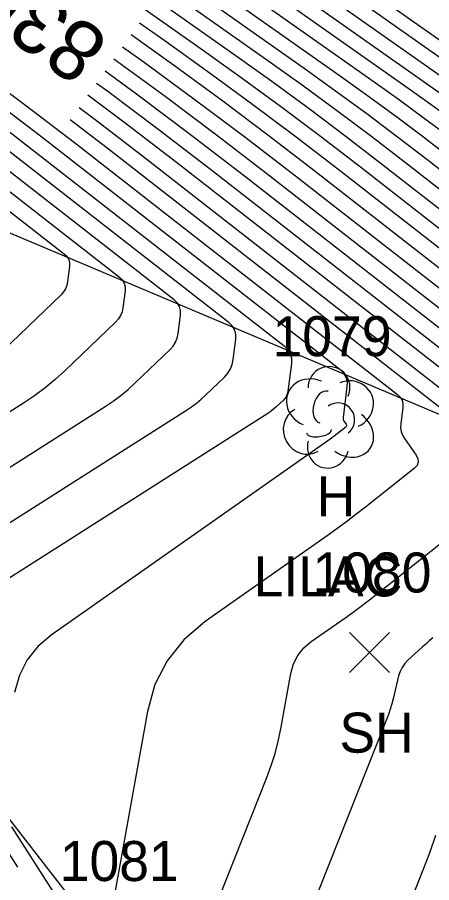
# Model space of a CAD drawing. Extents: x 1650836 to 1652450, y 332578 to 333908.
# Drawn here: x 1651857.58 to 1651878.29, y 332846.53 to 332889.77 of the extents above; entities that cross this region are included whole.
import ezdxf

# ---------------------------------------------------------------- set-up
doc = ezdxf.new("R2010")
doc.units = 0
for name, color, linetype in [('L_A', 7, 'Continuous'), ('L_C', 7, 'Continuous'), ('L_I', 7, 'Continuous'), ('L_TIC', 7, 'Continuous'), ('LELB', 7, 'Continuous'), ('LSOGCMA', 7, 'Continuous'), ('LSOGCMA_T', 7, 'Continuous'), ('LSOGCMI', 7, 'Continuous'), ('LSOGP', 7, 'Continuous'), ('LTD', 7, 'Continuous')]:
    doc.layers.add(name, color=color, linetype=linetype)

msp = doc.modelspace()

# ---------------------------------------------------------------- linework, layer by layer
at = {"layer": 'L_TIC'}
for points in [[(1651874.189, 332857.029), (1651876.189, 332859.029)], [(1651876.189, 332857.029), (1651874.189, 332859.029)]]:
    msp.add_lwpolyline(points, dxfattribs=at)
at = {"layer": 'LELB'}
msp.add_lwpolyline([(1651981.067, 332787.388), (1651974.596, 332810.786), (1651972.976, 332830.46), (1651956.891, 332837.411), (1651913.583, 332855.638), (1651885.106, 332867.214), (1651834.429, 332888.588)], dxfattribs=at)
at = {"layer": 'LSOGCMA'}
for points in [[(1651911.748, 332858.275), (1651911.497, 332858.472), (1651910.953, 332858.899), (1651910.409, 332859.326), (1651909.864, 332859.754), (1651909.32, 332860.181), (1651890.123, 332875.244), (1651888.907, 332876.197), (1651887.691, 332877.149), (1651886.474, 332878.099), (1651885.256, 332879.049), (1651880.382, 332882.846), (1651879.158, 332883.788), (1651877.923, 332884.715), (1651876.676, 332885.627), (1651875.419, 332886.523), (1651848.21, 332905.675)], [(1651861.974, 332887.087), (1651863.533, 332885.947), (1651866.245, 332883.913), (1651868.932, 332881.845), (1651884.308, 332869.865)], [(1651851.933, 332885.167), (1651862.682, 332876.792), (1651862.826, 332876.651), (1651862.921, 332876.489), (1651862.967, 332876.308), (1651862.965, 332876.106), (1651862.857, 332875.258), (1651862.814, 332875.054), (1651862.739, 332874.866), (1651862.632, 332874.695), (1651862.494, 332874.539), (1651859.956, 332872.109), (1651859.472, 332871.668), (1651858.968, 332871.252), (1651858.444, 332870.861), (1651857.899, 332870.496), (1651847.795, 332864.071)]]:
    msp.add_lwpolyline(points, dxfattribs=at)
at = {"layer": 'LSOGCMI'}
for points in [[(1651845.912, 332905.525), (1651871.913, 332887.223), (1651873.486, 332886.101), (1651875.044, 332884.961), (1651876.589, 332883.802), (1651878.12, 332882.624), (1651884.215, 332877.875), (1651885.739, 332876.687), (1651887.261, 332875.498), (1651888.782, 332874.308), (1651890.302, 332873.116), (1651910.444, 332857.312)], [(1651847.061, 332905.6), (1651873.666, 332886.873), (1651875.081, 332885.864), (1651876.484, 332884.838), (1651877.874, 332883.795), (1651879.251, 332882.735), (1651884.735, 332878.462), (1651886.106, 332877.393), (1651887.476, 332876.323), (1651888.845, 332875.252), (1651890.213, 332874.18), (1651911.096, 332857.794)], [(1651912.399, 332858.755), (1651909.768, 332860.822), (1651908.772, 332861.604), (1651907.776, 332862.385), (1651906.781, 332863.167), (1651905.785, 332863.948), (1651890.033, 332876.308), (1651888.97, 332877.141), (1651887.906, 332877.974), (1651886.841, 332878.805), (1651885.776, 332879.636), (1651881.513, 332882.958), (1651880.442, 332883.781), (1651879.362, 332884.592), (1651878.272, 332885.389), (1651877.172, 332886.173), (1651849.359, 332905.751)], [(1651851.136, 332905.867), (1651851.012, 332905.705), (1651851.086, 332905.478), (1651851.378, 332905.214), (1651878.925, 332885.824), (1651879.867, 332885.152), (1651880.801, 332884.469), (1651881.727, 332883.774), (1651882.644, 332883.069), (1651886.296, 332880.223), (1651887.209, 332879.511), (1651888.121, 332878.799), (1651889.032, 332878.086), (1651889.943, 332877.372), (1651902.25, 332867.715), (1651903.697, 332866.58), (1651905.144, 332865.444), (1651906.591, 332864.308), (1651908.038, 332863.172), (1651913.05, 332859.236)], [(1651845.989, 332904.586), (1651870.16, 332887.572), (1651871.89, 332886.339), (1651873.605, 332885.084), (1651875.305, 332883.809), (1651876.989, 332882.513), (1651883.695, 332877.288)], [(1651846.171, 332903.574), (1651868.407, 332887.922), (1651870.295, 332886.576), (1651872.166, 332885.207), (1651874.021, 332883.816), (1651875.858, 332882.402), (1651883.175, 332876.701)], [(1651846.352, 332902.563), (1651866.654, 332888.272), (1651868.7, 332886.813), (1651870.727, 332885.33), (1651872.736, 332883.823), (1651874.727, 332882.291), (1651882.655, 332876.114), (1651884.636, 332874.569), (1651886.616, 332873.023), (1651888.595, 332871.474), (1651890.572, 332869.924), (1651903.158, 332860.049), (1651903.379, 332859.862), (1651903.587, 332859.662), (1651903.779, 332859.447), (1651903.957, 332859.218), (1651904.641, 332858.276), (1651904.789, 332858.033), (1651904.894, 332857.777), (1651904.953, 332857.507), (1651904.969, 332857.223), (1651904.684, 332845.065)], [(1651857.738, 332901.621), (1651880.678, 332885.474), (1651881.462, 332884.915), (1651882.24, 332884.346), (1651883.011, 332883.767), (1651883.775, 332883.18), (1651886.816, 332880.81), (1651887.576, 332880.218), (1651888.336, 332879.624), (1651889.095, 332879.03), (1651889.853, 332878.435), (1651898.968, 332871.284), (1651900.74, 332869.893), (1651902.512, 332868.503), (1651904.283, 332867.112), (1651906.055, 332865.721), (1651913.701, 332859.717)], [(1651914.352, 332860.197), (1651902.711, 332869.338), (1651901.295, 332870.45), (1651899.88, 332871.561), (1651898.464, 332872.673), (1651897.048, 332873.784), (1651889.763, 332879.499), (1651889.157, 332879.975), (1651888.55, 332880.449), (1651887.943, 332880.924), (1651887.336, 332881.397), (1651884.906, 332883.291), (1651884.295, 332883.761), (1651883.679, 332884.223), (1651883.058, 332884.677), (1651882.431, 332885.124), (1651864.098, 332898.029)], [(1651870.458, 332894.436), (1651884.184, 332884.775), (1651884.653, 332884.44), (1651885.118, 332884.1), (1651885.579, 332883.754), (1651886.036, 332883.402), (1651887.856, 332881.984), (1651888.311, 332881.63), (1651888.765, 332881.275), (1651889.22, 332880.919), (1651889.673, 332880.563), (1651895.127, 332876.284), (1651896.187, 332875.452), (1651897.247, 332874.62), (1651898.307, 332873.788), (1651899.367, 332872.956), (1651917.33, 332858.851)], [(1651882.748, 332875.049), (1651873.596, 332882.18), (1651871.452, 332883.83), (1651869.288, 332885.453), (1651867.104, 332887.051), (1651864.901, 332888.621), (1651863.686, 332889.477)], [(1651883.138, 332873.753), (1651872.465, 332882.069), (1651870.168, 332883.837), (1651867.849, 332885.576), (1651865.509, 332887.288), (1651863.264, 332888.888)], [(1651862.838, 332888.293), (1651863.914, 332887.525), (1651866.41, 332885.7), (1651868.883, 332883.844), (1651871.334, 332881.958), (1651883.528, 332872.457)], [(1651862.41, 332887.696), (1651864.971, 332885.823), (1651867.599, 332883.851), (1651870.204, 332881.847), (1651883.918, 332871.161)], [(1651856.363, 332886.598), (1651858.407, 332885.064), (1651860.433, 332883.506), (1651876.58, 332870.925), (1651876.717, 332870.79), (1651876.808, 332870.636), (1651876.853, 332870.462), (1651876.85, 332870.269), (1651876.747, 332869.458), (1651876.739, 332869.26), (1651876.767, 332869.071), (1651876.831, 332868.891), (1651876.931, 332868.719), (1651877.511, 332867.897), (1651877.607, 332867.71), (1651877.622, 332867.535), (1651877.558, 332867.371), (1651877.413, 332867.219), (1651874.978, 332865.287), (1651874.508, 332864.92), (1651874.033, 332864.559), (1651873.553, 332864.206), (1651873.067, 332863.86), (1651866.964, 332859.575), (1651865.9, 332858.673), (1651865.066, 332857.624), (1651864.463, 332856.426), (1651864.091, 332855.082), (1651862.05, 332843.812)], [(1651861.542, 332886.484), (1651862.099, 332886.077), (1651864.677, 332884.143), (1651867.233, 332882.177), (1651884.698, 332868.569), (1651885.014, 332868.322), (1651885.33, 332868.076), (1651885.646, 332867.829), (1651885.961, 332867.582), (1651887.222, 332866.592), (1651887.527, 332866.335), (1651887.812, 332866.059), (1651888.077, 332865.764), (1651888.323, 332865.449), (1651891.379, 332861.233), (1651891.38, 332861.229), (1651891.38, 332861.224), (1651891.379, 332861.222), (1651885.613, 332855.96), (1651884.733, 332855.034), (1651884.018, 332854.012), (1651883.466, 332852.892), (1651883.079, 332851.676), (1651881.536, 332845.295)], [(1651885.088, 332867.273), (1651865.533, 332882.509), (1651863.11, 332884.373), (1651861.107, 332885.876)], [(1651850.233, 332885.499), (1651859.938, 332877.938), (1651860.068, 332877.81), (1651860.154, 332877.664), (1651860.196, 332877.5), (1651860.193, 332877.318), (1651860.096, 332876.553), (1651860.057, 332876.369), (1651859.99, 332876.199), (1651859.893, 332876.044), (1651859.768, 332875.903), (1651856.44, 332872.717)], [(1651856.84, 332885.295), (1651858.733, 332883.838), (1651873.694, 332872.181), (1651873.878, 332872.001), (1651874, 332871.794), (1651874.059, 332871.561), (1651874.056, 332871.303), (1651873.861, 332869.771), (1651873.859, 332869.724), (1651873.865, 332869.68), (1651873.881, 332869.637), (1651873.904, 332869.596), (1651874.016, 332869.438), (1651874.035, 332869.4), (1651874.039, 332869.364), (1651874.025, 332869.33), (1651873.996, 332869.299), (1651873.496, 332868.903), (1651873.4, 332868.828), (1651873.302, 332868.754), (1651873.204, 332868.681), (1651873.104, 332868.61), (1651859.278, 332858.903), (1651858.599, 332858.328), (1651858.068, 332857.659), (1651857.684, 332856.896), (1651857.446, 332856.039)], [(1651860.666, 332885.261), (1651861.542, 332884.604), (1651863.833, 332882.841), (1651882.351, 332868.413)], [(1651848.832, 332861.968), (1651861.965, 332870.32), (1651862.364, 332870.587), (1651862.748, 332870.873), (1651863.118, 332871.178), (1651863.473, 332871.502), (1651865.22, 332873.174), (1651865.371, 332873.345), (1651865.488, 332873.534), (1651865.57, 332873.74), (1651865.617, 332873.964), (1651865.736, 332874.894), (1651865.739, 332875.115), (1651865.688, 332875.314), (1651865.584, 332875.492), (1651865.426, 332875.647), (1651853.633, 332884.835)], [(1651849.868, 332859.865), (1651866.031, 332870.143), (1651866.285, 332870.313), (1651866.529, 332870.495), (1651866.763, 332870.689), (1651866.989, 332870.894), (1651867.945, 332871.81), (1651868.11, 332871.996), (1651868.238, 332872.201), (1651868.327, 332872.425), (1651868.378, 332872.669), (1651868.507, 332873.681), (1651868.511, 332873.922), (1651868.455, 332874.139), (1651868.342, 332874.332), (1651868.17, 332874.501), (1651855.333, 332884.503)], [(1651879.465, 332869.669), (1651862.133, 332883.174), (1651860.223, 332884.643)], [(1651857.033, 332884.17), (1651870.913, 332873.356), (1651871.099, 332873.173), (1651871.222, 332872.964), (1651871.282, 332872.73), (1651871.279, 332872.469), (1651871.102, 332871.085), (1651871.076, 332870.961), (1651871.031, 332870.847), (1651870.966, 332870.742), (1651870.881, 332870.647), (1651870.505, 332870.287), (1651870.409, 332870.199), (1651870.309, 332870.117), (1651870.205, 332870.039), (1651870.097, 332869.967), (1651851.136, 332857.909)], [(1651865.669, 332840.745), (1651870.055, 332851.784), (1651870.276, 332852.381), (1651870.465, 332852.987), (1651870.625, 332853.602), (1651870.754, 332854.225), (1651871.253, 332856.984), (1651871.385, 332857.461), (1651871.599, 332857.885), (1651871.895, 332858.258), (1651872.272, 332858.578), (1651873.946, 332859.752), (1651874.362, 332860.049), (1651874.774, 332860.352), (1651875.181, 332860.661), (1651875.584, 332860.975), (1651880.831, 332865.138)], [(1651878.356, 332858.77), (1651878.173, 332858.614), (1651877.993, 332858.456), (1651877.814, 332858.296), (1651877.106, 332857.65), (1651876.944, 332857.479), (1651876.812, 332857.291), (1651876.71, 332857.084), (1651876.639, 332856.86), (1651876.365, 332855.725), (1651876.296, 332855.46), (1651876.217, 332855.198), (1651876.13, 332854.938), (1651876.033, 332854.682), (1651869.374, 332837.921)], [(1651850.941, 332857.718), (1651857.592, 332847.3)], [(1651857.29, 332849.321), (1651859.766, 332845.442)], [(1651873.078, 332835.097), (1651877.907, 332847.251), (1651878.219, 332848.077), (1651878.501, 332848.913)]]:
    msp.add_lwpolyline(points, dxfattribs=at)
at = {"layer": 'LSOGP'}
msp.add_lwpolyline([(1651814.272, 332938.956), (1651818.842, 332935.985), (1651823.411, 332933.014), (1651827.981, 332930.043), (1651832.551, 332927.072), (1651837.12, 332924.1), (1651841.69, 332921.129), (1651846.26, 332918.158), (1651844.759, 332915.941), (1651847.527, 332911.35), (1651845.231, 332908.813), (1651834.429, 332888.588), (1651826.845, 332873.564), (1651850.897, 332857.776), (1651861.906, 332843.614), (1651887.79, 332823.882), (1651895.345, 332817.735), (1651915.287, 332808.731), (1651939.148, 332804.133), (1651956.389, 332793.224), (1651973.519, 332785.08), (1651977.172, 332765.646), (1651984.523, 332752.343)], dxfattribs=at)
at = {"layer": 'LTD'}
msp.add_line((1651873.114, 332869.836), (1651873.114, 332869.836), dxfattribs=at)
msp.add_line((1651873.114, 332869.836), (1651873.114, 332869.836), dxfattribs=at)
msp.add_arc((1651873.161, 332871.27), 1.047, 335.5272, 180.9563, dxfattribs=at)
for centre, major_axis, ratio, start_param, end_param in [((1651872.322, 332870.502), (1.21, -0.512), 0.895232, 1.570796, 4.712389), ((1651874.155, 332870.419), (-1.141, -0.483), 0.949671, 1.570796, 4.712389), ((1651872.905, 332870.294), (-0.208, -0.792), 0.645439, 3.141593, 6.283185), ((1651873.614, 332869.669), (-0.5, 0.667), 0.989748, 3.141593, 6.283185), ((1651872.031, 332869.127), (0.584, -1.042), 0.959034, 3.141593, 6.283185), ((1651874.114, 332869.003), (-1.09, 0.792), 0.841452, 1.570796, 4.712389), ((1651872.656, 332869.086), (-0.625, -0.083), 0.423636, 0, 3.141593), ((1651873.114, 332868.336), (0.265, 1.061), 0.942809, 1.570796, 4.712389)]:
    msp.add_ellipse(centre, major_axis=major_axis, ratio=ratio, start_param=start_param, end_param=end_param, dxfattribs=at)

# ---------------------------------------------------------------- texts
at = {"layer": 'L_A'}
for s, p in [('H', (1651872.547, 332864.836)), ('SH', (1651873.677, 332853.029))]:
    msp.add_text(s, height=2, dxfattribs=at).set_placement(p)
at = {"layer": 'L_C'}
msp.add_text('LILAC', height=2, dxfattribs=at).set_placement((1651869.39, 332860.836))
at = {"layer": 'L_I'}
for s, p in [('1079', (1651870.335, 332872.836)), ('1080', (1651872.331, 332861.029)), ('1081', (1651859.701, 332846.614))]:
    msp.add_text(s, height=2, dxfattribs=at).set_placement(p)
at = {"layer": 'LSOGCMA_T'}
msp.add_text('835', height=3, rotation=144.3842, dxfattribs=at).set_placement((1651862.292, 332888.687))

doc.saveas('drawing.dxf')
